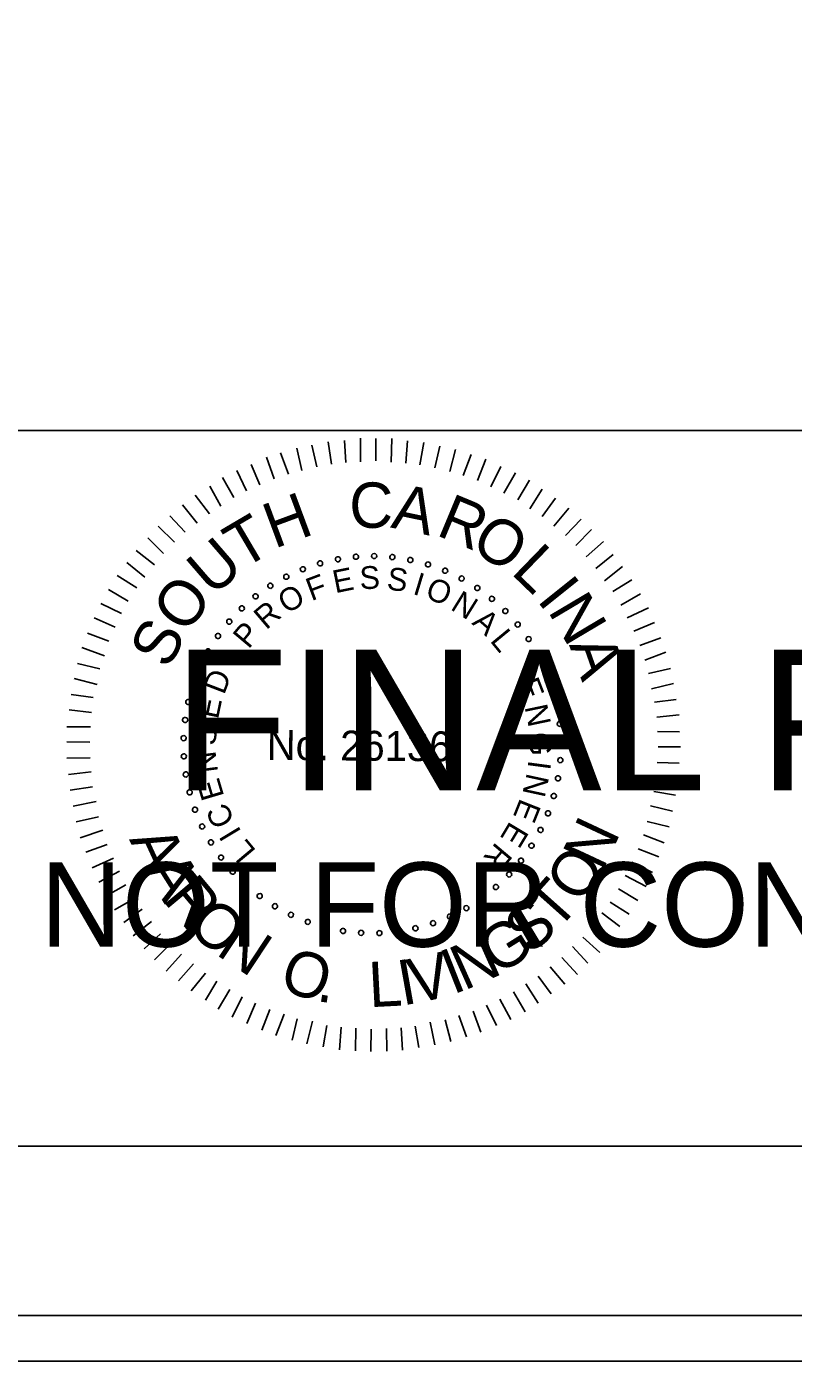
# Model space of a CAD drawing. Extents: x 967 to 1746, y 964 to 7904.
# Drawn here: x 1170.56 to 1189.3, y 4323.72 to 4356.36 of the extents above; entities that cross this region are included whole.
import ezdxf

# ---------------------------------------------------------------- set-up
doc = ezdxf.new("R2010")
doc.units = 0
for name, color, linetype in [('RD_SHT_Bndy', 7, 'Continuous'), ('RD_SHT_IplotShp', 7, 'Continuous'), ('RD_SHT_Misc1', 7, 'Continuous'), ('RD_SHT_Misc2', 7, 'Continuous'), ('RD_Sketch1', 7, 'Continuous')]:
    doc.layers.add(name, color=color, linetype=linetype)

msp = doc.modelspace()

# ---------------------------------------------------------------- linework, layer by layer
at = {"layer": 'RD_SHT_Bndy'}
for p, q in [((996.114, 4346.486), (1323.886, 4346.486)), ((1323.886, 4328.983), (996.114, 4328.983))]:
    msp.add_line(p, q, dxfattribs=at)
at = {"layer": 'RD_SHT_IplotShp'}
for points in [[(967.409, 4323.72), (1326.285, 4323.72), (1326.285, 4543.72), (967.409, 4543.72)], [(988.525, 4324.84), (1326.285, 4324.84), (1326.285, 4542.6), (988.525, 4542.6)]]:
    msp.add_lwpolyline(points, close=True, dxfattribs=at)
at = {"layer": 'RD_SHT_Misc1'}
for p, q in [((1177.287, 4345.508), (1177.169, 4346.054)), ((1177.657, 4345.597), (1177.53, 4346.128)), ((1178.01, 4345.663), (1177.93, 4346.209)), ((1178.364, 4345.699), (1178.33, 4346.244)), ((1178.717, 4345.719), (1178.722, 4346.295)), ((1179.093, 4345.739), (1179.098, 4346.292)), ((1179.469, 4345.713), (1179.489, 4346.288)), ((1179.829, 4345.687), (1179.872, 4346.231)), ((1180.174, 4345.646), (1180.271, 4346.19)), ((1180.535, 4345.573), (1180.662, 4346.102)), ((1180.902, 4345.478), (1181.045, 4346.022)), ((1176.61, 4345.306), (1176.423, 4345.83)), ((1176.964, 4345.419), (1176.769, 4345.935)), ((1181.231, 4345.384), (1181.428, 4345.896)), ((1181.584, 4345.265), (1181.78, 4345.786)), ((1175.624, 4344.846), (1175.352, 4345.332)), ((1175.933, 4345.005), (1175.699, 4345.506)), ((1176.264, 4345.156), (1176.053, 4345.657)), ((1181.905, 4345.109), (1182.154, 4345.606)), ((1182.226, 4344.953), (1182.506, 4345.45)), ((1175.308, 4344.634), (1175.036, 4345.12)), ((1182.562, 4344.789), (1182.85, 4345.27)), ((1182.86, 4344.572), (1183.163, 4345.053)), ((1175.03, 4344.445), (1174.681, 4344.9)), ((1183.158, 4344.378), (1183.484, 4344.828)), ((1174.435, 4343.997), (1174.062, 4344.399)), ((1174.729, 4344.217), (1174.372, 4344.665)), ((1183.447, 4344.145), (1183.811, 4344.587)), ((1174.172, 4343.753), (1173.776, 4344.148)), ((1183.729, 4343.92), (1184.116, 4344.316)), ((1183.98, 4343.672), (1184.368, 4344.061)), ((1173.909, 4343.479), (1173.52, 4343.858)), ((1184.232, 4343.394), (1184.657, 4343.767)), ((1173.684, 4343.197), (1173.242, 4343.546)), ((1184.475, 4343.108), (1184.892, 4343.45)), ((1173.451, 4342.9), (1173.009, 4343.256)), ((1184.687, 4342.807), (1185.128, 4343.156)), ((1173.257, 4342.64), (1172.776, 4342.936)), ((1184.885, 4342.544), (1185.355, 4342.832)), ((1173.039, 4342.312), (1172.559, 4342.6)), ((1185.081, 4342.213), (1185.56, 4342.493)), ((1172.883, 4342.006), (1172.379, 4342.256)), ((1185.24, 4341.904), (1185.756, 4342.145)), ((1172.727, 4341.677), (1172.215, 4341.904)), ((1185.399, 4341.573), (1185.907, 4341.791)), ((1172.571, 4341.333), (1172.051, 4341.53)), ((1172.461, 4340.974), (1171.91, 4341.178)), ((1185.549, 4341.226), (1186.057, 4341.414)), ((1172.351, 4340.652), (1171.807, 4340.787)), ((1185.669, 4340.865), (1186.185, 4341.06)), ((1185.759, 4340.541), (1186.297, 4340.667)), ((1172.286, 4340.276), (1171.727, 4340.419)), ((1185.832, 4340.165), (1186.371, 4340.298)), ((1172.191, 4339.955), (1171.647, 4340.029)), ((1185.906, 4339.842), (1186.436, 4339.906)), ((1172.15, 4339.587), (1171.598, 4339.653)), ((1185.964, 4339.473), (1186.51, 4339.53)), ((1172.124, 4339.234), (1171.548, 4339.239)), ((1172.105, 4338.866), (1171.545, 4338.871)), ((1185.977, 4339.12), (1186.514, 4339.115)), ((1172.118, 4338.482), (1171.542, 4338.471)), ((1185.997, 4338.751), (1186.542, 4338.747)), ((1185.971, 4338.368), (1186.508, 4338.348)), ((1172.138, 4338.136), (1171.585, 4338.072)), ((1185.952, 4338.022), (1186.497, 4337.949)), ((1172.173, 4337.768), (1171.627, 4337.688)), ((1185.888, 4337.655), (1186.417, 4337.566)), ((1172.262, 4337.414), (1171.701, 4337.296)), ((1185.808, 4337.302), (1186.345, 4337.175)), ((1172.321, 4337.037), (1171.774, 4336.911)), ((1185.729, 4336.926), (1186.265, 4336.792)), ((1172.425, 4336.707), (1171.871, 4336.519)), ((1185.634, 4336.597), (1186.146, 4336.401)), ((1172.53, 4336.36), (1172.007, 4336.173)), ((1185.508, 4336.253), (1186.013, 4336.057)), ((1172.681, 4336.029), (1172.165, 4335.788)), ((1185.352, 4335.924), (1185.857, 4335.675)), ((1172.831, 4335.705), (1172.323, 4335.441)), ((1185.188, 4335.603), (1185.7, 4335.33)), ((1172.982, 4335.374), (1172.497, 4335.094)), ((1185.024, 4335.274), (1185.498, 4334.987)), ((1173.194, 4335.042), (1172.709, 4334.762)), ((1184.822, 4334.946), (1185.288, 4334.658)), ((1173.384, 4334.78), (1172.936, 4334.453)), ((1184.62, 4334.687), (1185.055, 4334.353)), ((1173.612, 4334.478), (1173.164, 4334.129)), ((1184.403, 4334.389), (1184.814, 4334.033)), ((1173.832, 4334.177), (1173.437, 4333.812)), ((1174.091, 4333.945), (1173.689, 4333.541)), ((1184.155, 4334.092), (1184.574, 4333.72)), ((1174.35, 4333.674), (1173.97, 4333.263)), ((1183.644, 4333.597), (1184.024, 4333.18)), ((1183.899, 4333.864), (1184.28, 4333.454)), ((1174.64, 4333.442), (1174.275, 4333.022)), ((1183.358, 4333.37), (1183.715, 4332.944)), ((1174.937, 4333.209), (1174.58, 4332.782)), ((1175.212, 4333.014), (1174.932, 4332.549)), ((1182.764, 4332.952), (1183.059, 4332.482)), ((1183.065, 4333.141), (1183.384, 4332.709)), ((1175.525, 4332.812), (1175.245, 4332.331)), ((1175.83, 4332.633), (1175.588, 4332.136)), ((1182.463, 4332.755), (1182.743, 4332.269)), ((1176.159, 4332.477), (1175.94, 4331.98)), ((1176.503, 4332.321), (1176.307, 4331.816)), ((1181.476, 4332.28), (1181.664, 4331.771)), ((1181.8, 4332.431), (1182.041, 4331.93)), ((1182.124, 4332.581), (1182.396, 4332.08)), ((1176.855, 4332.211), (1176.651, 4331.69)), ((1177.177, 4332.1), (1177.05, 4331.572)), ((1177.545, 4332.036), (1177.409, 4331.484)), ((1180.423, 4332.012), (1180.541, 4331.458)), ((1180.791, 4332.07), (1180.926, 4331.54)), ((1181.122, 4332.175), (1181.31, 4331.652)), ((1177.897, 4331.933), (1177.808, 4331.412)), ((1178.25, 4331.892), (1178.207, 4331.34)), ((1178.603, 4331.866), (1178.598, 4331.313)), ((1178.978, 4331.84), (1178.974, 4331.295)), ((1179.355, 4331.86), (1179.365, 4331.307)), ((1179.715, 4331.88), (1179.749, 4331.327)), ((1180.061, 4331.915), (1180.149, 4331.393))]:
    msp.add_line(p, q, dxfattribs=at)
for centre, start, end in [((1178.168, 4343.337), 10.6038, 190.6038), ((1178.609, 4343.397), 5.0653, 185.0653), ((1178.609, 4343.397), 185.0653, 5.0653), ((1179.055, 4343.414), 359.5268, 179.5268), ((1179.055, 4343.414), 179.5268, 359.5268), ((1179.5, 4343.388), 353.9884, 173.9884), ((1179.5, 4343.388), 173.9884, 353.9884), ((1179.94, 4343.319), 348.4499, 168.4499), ((1177.312, 4343.091), 21.6807, 201.6807), ((1177.312, 4343.091), 201.6807, 21.6807), ((1177.734, 4343.235), 16.1422, 196.1422), ((1177.734, 4343.235), 196.1422, 16.1422), ((1178.168, 4343.337), 190.6038, 10.6038), ((1179.94, 4343.319), 168.4499, 348.4499), ((1180.372, 4343.208), 162.9114, 342.9114), ((1180.372, 4343.208), 342.9114, 162.9114), ((1180.79, 4343.056), 157.373, 337.373), ((1180.79, 4343.056), 337.373, 157.373), ((1176.52, 4342.686), 32.7576, 212.7576), ((1176.906, 4342.908), 27.2191, 207.2191), ((1176.906, 4342.908), 207.2191, 27.2191), ((1181.193, 4342.864), 151.8345, 331.8345), ((1181.193, 4342.864), 331.8345, 151.8345), ((1176.156, 4342.428), 38.2961, 218.2961), ((1176.156, 4342.428), 218.2961, 38.2961), ((1176.52, 4342.686), 212.7576, 32.7576), ((1181.574, 4342.634), 146.2961, 326.2961), ((1181.574, 4342.634), 326.2961, 146.2961), ((1181.932, 4342.368), 140.7576, 320.7576), ((1181.932, 4342.368), 320.7576, 140.7576), ((1175.82, 4342.135), 43.8345, 223.8345), ((1175.82, 4342.135), 223.8345, 43.8345), ((1182.263, 4342.069), 135.2191, 315.2191), ((1182.263, 4342.069), 315.2191, 135.2191), ((1175.513, 4341.812), 49.373, 229.373), ((1175.513, 4341.812), 229.373, 49.373), ((1182.563, 4341.74), 129.6807, 309.6807), ((1182.563, 4341.74), 309.6807, 129.6807), ((1175.239, 4341.461), 54.9114, 234.9114), ((1175.239, 4341.461), 234.9114, 54.9114), ((1182.83, 4341.383), 124.1422, 304.1422), ((1182.83, 4341.383), 304.1422, 124.1422), ((1175, 4341.085), 60.4499, 240.4499), ((1175, 4341.085), 240.4499, 60.4499), ((1183.061, 4341.002), 118.6038, 298.6038), ((1183.061, 4341.002), 298.6038, 118.6038), ((1174.798, 4340.687), 65.9884, 245.9884), ((1174.798, 4340.687), 245.9884, 65.9884), ((1183.255, 4340.601), 113.0653, 293.0653), ((1183.255, 4340.601), 293.0653, 113.0653), ((1174.636, 4340.272), 71.5268, 251.5268), ((1174.636, 4340.272), 251.5268, 71.5268), ((1183.408, 4340.182), 107.5268, 287.5268), ((1183.408, 4340.182), 287.5268, 107.5268), ((1174.514, 4339.843), 77.0653, 257.0653), ((1174.514, 4339.843), 257.0653, 77.0653), ((1183.521, 4339.751), 101.9884, 281.9884), ((1183.521, 4339.751), 281.9884, 101.9884), ((1174.435, 4339.405), 82.6038, 262.6038), ((1174.435, 4339.405), 262.6038, 82.6038), ((1183.592, 4339.311), 96.4499, 276.4499), ((1183.592, 4339.311), 276.4499, 96.4499), ((1174.398, 4338.961), 88.1422, 268.1422), ((1174.398, 4338.961), 268.1422, 88.1422), ((1183.619, 4338.866), 90.9114, 270.9114), ((1183.619, 4338.866), 270.9114, 90.9114), ((1174.404, 4338.515), 93.6807, 273.6807), ((1174.404, 4338.515), 273.6807, 93.6807), ((1183.604, 4338.421), 85.373, 265.373), ((1183.604, 4338.421), 265.373, 85.373), ((1174.453, 4338.072), 99.2191, 279.2191), ((1174.453, 4338.072), 279.2191, 99.2191), ((1183.546, 4337.979), 79.8345, 259.8345), ((1183.546, 4337.979), 259.8345, 79.8345), ((1174.545, 4337.636), 104.7576, 284.7576), ((1174.545, 4337.636), 284.7576, 104.7576), ((1183.445, 4337.545), 74.2961, 254.2961), ((1183.445, 4337.545), 254.2961, 74.2961), ((1174.678, 4337.211), 110.2961, 290.2961), ((1174.678, 4337.211), 290.2961, 110.2961), ((1183.303, 4337.122), 68.7576, 248.7576), ((1183.303, 4337.122), 248.7576, 68.7576), ((1174.852, 4336.8), 115.8345, 295.8345), ((1174.852, 4336.8), 295.8345, 115.8345), ((1183.121, 4336.716), 63.2191, 243.2191), ((1183.121, 4336.716), 243.2191, 63.2191), ((1175.065, 4336.409), 121.373, 301.373), ((1175.065, 4336.409), 301.373, 121.373), ((1182.9, 4336.328), 57.6807, 237.6807), ((1182.9, 4336.328), 237.6807, 57.6807), ((1175.314, 4336.039), 126.9114, 306.9114), ((1175.314, 4336.039), 306.9114, 126.9114), ((1182.643, 4335.964), 52.1422, 232.1422), ((1182.643, 4335.964), 232.1422, 52.1422), ((1175.598, 4335.696), 132.4499, 312.4499), ((1175.598, 4335.696), 312.4499, 132.4499), ((1182.353, 4335.627), 46.6038, 226.6038), ((1182.353, 4335.627), 226.6038, 46.6038), ((1175.914, 4335.381), 137.9884, 317.9884), ((1175.914, 4335.381), 317.9884, 137.9884), ((1182.03, 4335.319), 41.0653, 221.0653), ((1182.03, 4335.319), 221.0653, 41.0653), ((1176.258, 4335.099), 143.5268, 323.5268), ((1176.258, 4335.099), 323.5268, 143.5268), ((1176.629, 4334.851), 329.0653, 149.0653), ((1181.68, 4335.043), 35.5268, 215.5268), ((1181.68, 4335.043), 215.5268, 35.5268), ((1176.629, 4334.851), 149.0653, 329.0653), ((1177.021, 4334.639), 154.6038, 334.6038), ((1177.021, 4334.639), 334.6038, 154.6038), ((1180.908, 4334.6), 24.4499, 204.4499), ((1180.908, 4334.6), 204.4499, 24.4499), ((1181.305, 4334.803), 29.9884, 209.9884), ((1181.305, 4334.803), 209.9884, 29.9884), ((1177.432, 4334.467), 160.1422, 340.1422), ((1177.432, 4334.467), 340.1422, 160.1422), ((1177.858, 4334.335), 165.6807, 345.6807), ((1177.858, 4334.335), 345.6807, 165.6807), ((1178.294, 4334.245), 351.2191, 171.2191), ((1178.294, 4334.245), 171.2191, 351.2191), ((1178.737, 4334.198), 356.7576, 176.7576), ((1179.183, 4334.193), 2.2961, 182.2961), ((1179.627, 4334.232), 7.8345, 187.8345), ((1179.627, 4334.232), 187.8345, 7.8345), ((1180.065, 4334.313), 13.373, 193.373), ((1180.065, 4334.313), 193.373, 13.373), ((1180.494, 4334.436), 18.9114, 198.9114), ((1180.494, 4334.436), 198.9114, 18.9114), ((1178.737, 4334.198), 176.7576, 356.7576), ((1179.183, 4334.193), 182.2961, 2.2961)]:
    msp.add_arc(centre, 0.0627, start, end, dxfattribs=at)
at = {"layer": 'RD_Sketch1'}
msp.add_lwpolyline([(967.409, 4323.72), (1326.285, 4323.72), (1326.285, 4543.72), (967.409, 4543.72)], close=True, dxfattribs=at)

# ---------------------------------------------------------------- texts
at = {"layer": 'RD_SHT_Misc1'}
for s, height, rotation, p in [('C', 1.11, 359.5482, (1178.442, 4344.108)), ('A', 1.11, 348.1981, (1179.439, 4344.115)), ('H', 1.11, 20.3637, (1176.614, 4343.587)), ('R', 1.11, 337.4344, (1180.541, 4343.937)), ('T', 1.11, 30.4992, (1175.828, 4343.072)), ('O', 1.108, 326.5869, (1181.366, 4343.609)), ('U', 1.11, 40.8022, (1175.102, 4342.403)), ('L', 1.11, 315.9488, (1182.373, 4343.003)), ('E', 0.557, 11.4103, (1178.103, 4342.503)), ('S', 0.557, 2.208, (1178.709, 4342.601)), ('S', 0.557, 352.6608, (1179.346, 4342.599)), ('O', 1.11, 52.0267, (1174.435, 4341.474)), ('F', 0.557, 20.6127, (1177.52, 4342.309)), ('I', 0.557, 343.1136, (1179.975, 4342.491)), ('O', 0.557, 338.4392, (1180.274, 4342.401)), ('I', 1.11, 308.6613, (1183.011, 4342.338)), ('O', 0.557, 30.8477, (1176.917, 4341.987)), ('N', 0.557, 328.2042, (1180.896, 4342.12)), ('N', 1.11, 300.7037, (1183.285, 4342.075)), ('R', 0.557, 40.3949, (1176.415, 4341.594)), ('S', 1.108, 63.2511, (1174.029, 4340.619)), ('P', 0.557, 49.9421, (1175.985, 4341.124)), ('A', 0.557, 318.657, (1181.424, 4341.762)), ('L', 0.557, 309.4546, (1181.869, 4341.339)), ('A', 1.11, 289.4792, (1183.814, 4341.243)), ('D', 0.557, 69.0364, (1175.386, 4340.003)), ('E', 0.557, 291.049, (1182.53, 4340.307)), ('E', 0.557, 78.2388, (1175.238, 4339.407)), ('N', 0.557, 281.8466, (1182.728, 4339.726)), ('S', 0.557, 87.786, (1175.187, 4338.772)), ('No. 26136', 0.7311, 359.5268, (1176.429, 4338.43)), ('G', 0.557, 272.2995, (1182.833, 4339.097)), ('N', 0.557, 97.3332, (1175.242, 4338.137)), ('I', 0.557, 262.4084, (1182.83, 4338.437)), ('E', 0.557, 106.5355, (1175.394, 4337.541)), ('N', 0.557, 257.7339, (1182.789, 4338.127)), ('C', 0.557, 116.4266, (1175.661, 4336.938)), ('E', 0.557, 248.1867, (1182.628, 4337.511)), ('E', 0.557, 238.9844, (1182.378, 4336.949)), ('N', 1.105, 64.8922, (1184.632, 4335.684)), ('A', 1.105, 294.7297, (1173.062, 4336.486)), ('I', 0.557, 121.1011, (1175.823, 4336.67)), ('L', 0.557, 129.9595, (1176.187, 4336.204)), ('R', 0.557, 229.782, (1182.041, 4336.435)), ('O', 1.105, 56.2059, (1184.102, 4334.874)), ('A', 1.105, 302.2892, (1173.414, 4335.72)), ('R', 1.105, 309.8487, (1173.865, 4335.007)), ('T', 1.105, 48.2685, (1183.515, 4334.211)), ('O', 1.105, 317.7861, (1174.434, 4334.33)), ('S', 1.105, 40.3311, (1182.842, 4333.636)), ('N', 1.105, 326.4725, (1175.158, 4333.686)), ('G', 1.105, 32.0198, (1182.059, 4333.14)), ('N', 1.105, 24.0824, (1181.252, 4332.776)), ('O', 1.105, 342.3472, (1176.697, 4332.82)), ('V', 1.105, 12.7741, (1180.033, 4332.457)), ('I', 1.105, 21.4605, (1180.976, 4332.681)), ('L', 1.105, 2.9677, (1178.943, 4332.379)), ('I', 1.105, 10.1523, (1179.743, 4332.418)), ('.', 1.105, 351.0336, (1177.623, 4332.536))]:
    msp.add_text(s, height=height, rotation=rotation, dxfattribs=at).set_placement(p)
at = {"layer": 'RD_SHT_Misc2'}
for s, height, p in [('FINAL PLANS', 3.4375, (1174.145, 4337.685)), ('NOT FOR CONSTRUCTION', 2.0625, (1170.901, 4333.86))]:
    msp.add_text(s, height=height, dxfattribs=at).set_placement(p)

doc.saveas('drawing.dxf')
